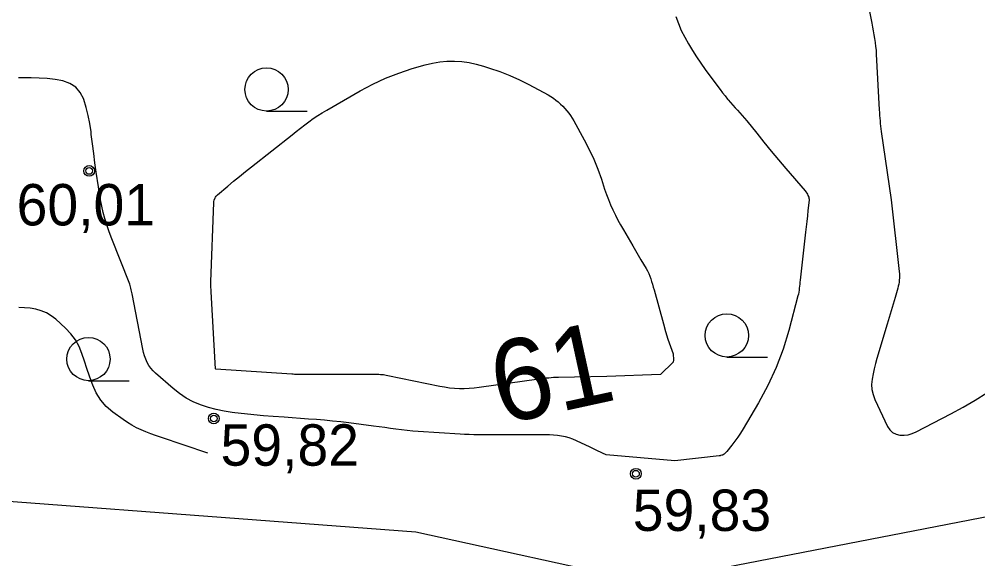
# Model space of a CAD drawing. Extents: x 532503 to 539665, y 6557663 to 6561526.
# Drawn here: x 535305.8 to 535362.6, y 6559491.2 to 6559523.2 of the extents above; entities that cross this region are included whole.
import ezdxf

# ---------------------------------------------------------------- set-up
doc = ezdxf.new("R2010")
doc.units = 0
for name, color, linetype in [('HALJASTUS', 7, 'Continuous'), ('HORISONTAAL-EH2000', 7, 'Continuous'), ('KORGUS-EH2000', 7, 'Continuous')]:
    doc.layers.add(name, color=color, linetype=linetype)

msp = doc.modelspace()

# ---------------------------------------------------------------- linework, layer by layer
at = {"layer": 'HALJASTUS'}
for p, q in [((535320.494, 6559517.753), (535322.894, 6559517.753)), ((535347.759, 6559503.19), (535350.159, 6559503.19)), ((535309.949, 6559501.789), (535312.349, 6559501.789))]:
    msp.add_line(p, q, dxfattribs=at)
msp.add_lwpolyline([(535297.765, 6559425.333), (535293.237, 6559472.388), (535292.11, 6559493.515), (535294.197, 6559495.477), (535329.337, 6559492.847), (535343.026, 6559489.84), (535371.406, 6559495.352), (535400.286, 6559496.521), (535423.657, 6559492.847), (535443.189, 6559482.993), (535457.253, 6559472.555), (535466.268, 6559470.718), (535474.782, 6559472.889), (535489.806, 6559480.237), (535512.343, 6559484.747), (535525.539, 6559485.647)], dxfattribs=at)
for centre in [(535320.494, 6559519.033), (535347.759, 6559504.47), (535309.949, 6559503.069)]:
    msp.add_circle(centre, 1.28, dxfattribs=at)
at = {"layer": 'HORISONTAAL-EH2000'}
for points in [[(535355.959, 6559524.93), (535356.343, 6559522.955), (535356.387, 6559522.727), (535356.429, 6559522.5), (535356.47, 6559522.272), (535356.509, 6559522.043), (535356.544, 6559521.815), (535356.574, 6559521.585), (535356.595, 6559521.355), (535356.612, 6559521.125), (535356.787, 6559517.821), (535356.797, 6559517.66), (535356.807, 6559517.5), (535356.819, 6559517.34), (535356.832, 6559517.18), (535356.847, 6559517.02), (535356.864, 6559516.86), (535356.885, 6559516.701), (535356.906, 6559516.542), (535357.5, 6559512.5), (535357.97, 6559508.245), (535357.979, 6559508.121), (535357.984, 6559507.997), (535357.982, 6559507.873), (535357.974, 6559507.748), (535357.959, 6559507.625), (535357.94, 6559507.502), (535357.914, 6559507.381), (535357.883, 6559507.26), (535357.726, 6559506.709), (535357.612, 6559506.314), (535357.497, 6559505.92), (535357.38, 6559505.526), (535357.261, 6559505.132), (535356.647, 6559503.105), (535356.561, 6559502.801), (535356.483, 6559502.495), (535356.417, 6559502.187), (535356.359, 6559501.877), (535356.336, 6559501.57), (535356.35, 6559501.267), (535356.418, 6559500.972), (535356.523, 6559500.683), (535357.282, 6559499.07), (535357.417, 6559498.875), (535357.578, 6559498.719), (535357.78, 6559498.622), (535358.009, 6559498.563), (535358.259, 6559498.562), (535358.504, 6559498.589), (535358.74, 6559498.657), (535358.971, 6559498.753), (535361.028, 6559499.82), (535361.755, 6559500.216), (535362.47, 6559500.632), (535363.167, 6559501.077)], [(535344.734, 6559523.36), (535344.888, 6559522.936), (535345.062, 6559522.522), (535345.263, 6559522.12), (535345.484, 6559521.726), (535345.723, 6559521.343), (535345.969, 6559520.963), (535346.224, 6559520.59), (535346.485, 6559520.221), (535347.222, 6559519.211), (535347.363, 6559519.022), (535347.506, 6559518.834), (535347.653, 6559518.65), (535347.803, 6559518.467), (535347.838, 6559518.425), (535347.973, 6559518.267), (535348.11, 6559518.11), (535348.25, 6559517.955), (535348.392, 6559517.803), (535348.533, 6559517.65), (535348.671, 6559517.494), (535348.806, 6559517.336), (535348.938, 6559517.175), (535349.527, 6559516.438), (535349.954, 6559515.909), (535350.385, 6559515.384), (535350.822, 6559514.863), (535351.262, 6559514.345), (535352.399, 6559513.022), (535352.447, 6559512.962), (535352.49, 6559512.899), (535352.528, 6559512.833), (535352.561, 6559512.764), (535352.611, 6559512.651), (535352.625, 6559512.592), (535352.63, 6559512.531), (535352.631, 6559512.515), (535352.631, 6559512.5), (535352.631, 6559512.485), (535352.629, 6559512.469), (535352.566, 6559511.861), (535352.533, 6559511.541), (535352.498, 6559511.222), (535352.463, 6559510.903), (535352.427, 6559510.584), (535352.098, 6559507.733), (535352.085, 6559507.617), (535352.073, 6559507.5), (535352.062, 6559507.383), (535352.052, 6559507.266), (535352.039, 6559507.149), (535352.022, 6559507.034), (535351.999, 6559506.919), (535351.972, 6559506.805), (535351.434, 6559504.766), (535351.09, 6559503.652), (535350.687, 6559502.562), (535350.195, 6559501.51), (535349.643, 6559500.483), (535348.729, 6559498.937), (535348.574, 6559498.686), (535348.412, 6559498.439), (535348.24, 6559498.2), (535348.062, 6559497.964), (535347.767, 6559497.59), (535347.729, 6559497.547), (535347.689, 6559497.508), (535347.645, 6559497.472), (535347.598, 6559497.44), (535347.534, 6559497.4), (535347.517, 6559497.391), (535347.499, 6559497.382), (535347.48, 6559497.376), (535347.461, 6559497.371), (535347.383, 6559497.353), (535347.364, 6559497.349), (535347.344, 6559497.346), (535347.325, 6559497.343), (535347.305, 6559497.34), (535344.686, 6559497.039)], [(535344.574, 6559502.893), (535343.828, 6559502.165), (535340.66, 6559502.04), (535337.793, 6559501.98), (535337.647, 6559501.975), (535337.5, 6559501.968), (535337.354, 6559501.958), (535337.208, 6559501.945), (535337.063, 6559501.93), (535336.917, 6559501.914), (535336.772, 6559501.896), (535336.627, 6559501.876), (535333.08, 6559501.38), (535332.789, 6559501.346), (535332.499, 6559501.323), (535332.207, 6559501.314), (535331.915, 6559501.314), (535331.623, 6559501.33), (535331.333, 6559501.355), (535331.044, 6559501.397), (535330.757, 6559501.448), (535327.67, 6559502.084), (535327.585, 6559502.1), (535327.499, 6559502.115), (535327.413, 6559502.127), (535327.327, 6559502.137), (535327.241, 6559502.144), (535327.154, 6559502.15), (535327.068, 6559502.153), (535326.981, 6559502.154), (535322.67, 6559502.15), (535322.585, 6559502.151), (535322.5, 6559502.151), (535322.415, 6559502.153), (535322.33, 6559502.155), (535322.245, 6559502.158), (535322.159, 6559502.161), (535322.074, 6559502.166), (535321.989, 6559502.171), (535317.5, 6559502.477), (535317.481, 6559502.481), (535317.469, 6559502.5), (535317.214, 6559507.06), (535317.211, 6559507.133), (535317.207, 6559507.206), (535317.205, 6559507.28), (535317.202, 6559507.353), (535317.201, 6559507.427), (535317.201, 6559507.5), (535317.202, 6559507.573), (535317.204, 6559507.647), (535317.376, 6559512.346), (535317.377, 6559512.362), (535317.378, 6559512.377), (535317.379, 6559512.393), (535317.381, 6559512.408), (535317.387, 6559512.469), (535317.39, 6559512.484), (535317.445, 6559512.61), (535317.476, 6559512.662), (535317.51, 6559512.711), (535317.55, 6559512.756), (535317.594, 6559512.798), (535318.196, 6559513.306), (535318.546, 6559513.597), (535318.897, 6559513.887), (535319.251, 6559514.173), (535319.606, 6559514.457), (535322.004, 6559516.354), (535322.253, 6559516.55), (535322.503, 6559516.743), (535322.755, 6559516.934), (535323.009, 6559517.124), (535323.266, 6559517.307), (535323.527, 6559517.485), (535323.794, 6559517.654), (535324.065, 6559517.817), (535326.039, 6559518.958), (535326.782, 6559519.351), (535327.54, 6559519.708), (535328.322, 6559520.008), (535329.121, 6559520.272), (535329.896, 6559520.496), (535330.321, 6559520.598), (535330.75, 6559520.672), (535331.183, 6559520.706), (535331.621, 6559520.712), (535332.057, 6559520.68), (535332.49, 6559520.624), (535332.916, 6559520.532), (535333.339, 6559520.418), (535333.709, 6559520.301), (535334.307, 6559520.093), (535334.896, 6559519.864), (535335.471, 6559519.603), (535336.037, 6559519.32), (535337.177, 6559518.708), (535337.335, 6559518.616), (535337.488, 6559518.517), (535337.634, 6559518.408), (535337.775, 6559518.292), (535337.911, 6559518.167), (535338.041, 6559518.041)], [(535344.686, 6559497.039), (535340.612, 6559497.402), (535340.386, 6559497.505), (535340.023, 6559497.675), (535339.661, 6559497.846), (535338.861, 6559498.23), (535338.645, 6559498.322), (535338.424, 6559498.402), (535338.198, 6559498.464), (535337.967, 6559498.512), (535337.733, 6559498.545), (535337.498, 6559498.57), (535337.263, 6559498.584), (535337.026, 6559498.589), (535334.127, 6559498.586), (535333.856, 6559498.585), (535333.585, 6559498.585), (535333.314, 6559498.585), (535333.042, 6559498.586), (535332.771, 6559498.588), (535332.5, 6559498.595), (535332.229, 6559498.606), (535331.959, 6559498.62), (535329.485, 6559498.777), (535329.152, 6559498.802), (535328.821, 6559498.833), (535328.49, 6559498.872), (535328.16, 6559498.916), (535327.83, 6559498.964), (535327.5, 6559499.01), (535327.169, 6559499.055), (535326.839, 6559499.098), (535325.364, 6559499.289), (535324.888, 6559499.347), (535324.411, 6559499.399), (535323.934, 6559499.443), (535323.456, 6559499.482), (535322.978, 6559499.517), (535322.5, 6559499.552), (535322.022, 6559499.586), (535321.544, 6559499.62), (535320.879, 6559499.668), (535320.314, 6559499.713), (535319.75, 6559499.763), (535319.187, 6559499.823), (535318.624, 6559499.888), (535318.458, 6559499.909), (535317.983, 6559499.985), (535317.513, 6559500.081), (535317.05, 6559500.208), (535316.592, 6559500.357), (535316.153, 6559500.544), (535315.731, 6559500.762), (535315.336, 6559501.026), (535314.959, 6559501.321), (535313.923, 6559502.227), (535313.777, 6559502.371), (535313.644, 6559502.525), (535313.529, 6559502.694), (535313.428, 6559502.872), (535313.344, 6559503.061), (535313.271, 6559503.253), (535313.213, 6559503.451), (535313.166, 6559503.652), (535312.532, 6559506.932), (535312.515, 6559507.014), (535312.498, 6559507.096), (535312.48, 6559507.177), (535312.461, 6559507.259), (535312.421, 6559507.421), (535312.392, 6559507.5), (535311.291, 6559510.296), (535311.158, 6559510.655), (535311.034, 6559511.018), (535310.926, 6559511.385), (535310.827, 6559511.755), (535310.742, 6559512.129), (535310.663, 6559512.504), (535310.596, 6559512.881), (535310.536, 6559513.259), (535310.411, 6559514.129), (535310.333, 6559514.69), (535310.257, 6559515.251), (535310.185, 6559515.813), (535310.116, 6559516.375), (535310.098, 6559516.523), (535310.026, 6559517.009), (535309.934, 6559517.489), (535309.814, 6559517.964), (535309.675, 6559518.435), (535309.665, 6559518.465), (535309.461, 6559518.853), (535309.198, 6559519.174), (535308.846, 6559519.393), (535308.435, 6559519.546), (535307.966, 6559519.62), (535307.496, 6559519.677), (535307.023, 6559519.706), (535306.549, 6559519.717), (535305.811, 6559519.713)], [(535338.041, 6559518.041), (535338.165, 6559517.909), (535338.286, 6559517.775), (535338.399, 6559517.634), (535338.506, 6559517.489), (535338.604, 6559517.338), (535338.695, 6559517.182), (535339.314, 6559516.046), (535339.603, 6559515.478), (535339.872, 6559514.902), (535340.11, 6559514.311), (535340.326, 6559513.712), (535340.519, 6559513.132), (535340.629, 6559512.818), (535340.747, 6559512.508), (535340.876, 6559512.201), (535341.012, 6559511.898), (535341.158, 6559511.599), (535341.309, 6559511.303), (535341.467, 6559511.011), (535341.631, 6559510.721), (535342.185, 6559509.765), (535342.343, 6559509.494), (535342.502, 6559509.223), (535342.662, 6559508.954), (535342.823, 6559508.684), (535342.971, 6559508.437), (535343.053, 6559508.289), (535343.129, 6559508.138), (535343.193, 6559507.982), (535343.251, 6559507.823), (535343.303, 6559507.661), (535343.353, 6559507.499), (535343.4, 6559507.336), (535343.446, 6559507.172), (535344.001, 6559505.15), (535344.131, 6559504.701), (535344.27, 6559504.255), (535344.421, 6559503.813), (535344.582, 6559503.374), (535344.605, 6559503.018), (535344.574, 6559502.893)], [(535317.02, 6559497.5), (535314.214, 6559498.436), (535313.923, 6559498.537), (535313.635, 6559498.642), (535313.349, 6559498.756), (535313.065, 6559498.874), (535312.788, 6559499.005), (535312.517, 6559499.148), (535312.257, 6559499.308), (535312.003, 6559499.481), (535311.383, 6559499.933), (535311.003, 6559500.268), (535310.671, 6559500.639), (535310.41, 6559501.063), (535310.197, 6559501.523), (535310.162, 6559501.621), (535310.007, 6559502.061), (535309.855, 6559502.503), (535309.708, 6559502.946), (535309.563, 6559503.39), (535309.389, 6559503.814), (535309.175, 6559504.212), (535308.901, 6559504.572), (535308.587, 6559504.906), (535308.006, 6559505.432), (535307.74, 6559505.636), (535307.459, 6559505.808), (535307.153, 6559505.933), (535306.832, 6559506.027), (535306.497, 6559506.079), (535306.161, 6559506.112), (535305.823, 6559506.114)]]:
    msp.add_lwpolyline(points, dxfattribs=at)
at = {"layer": 'KORGUS-EH2000'}
for centre, radius in [((535309.988, 6559514.21), 0.32), ((535309.988, 6559514.21), 0.2), ((535317.372, 6559499.55), 0.32), ((535317.372, 6559499.55), 0.2), ((535342.374, 6559496.279), 0.32), ((535342.374, 6559496.279), 0.2)]:
    msp.add_circle(centre, radius, dxfattribs=at)

# ---------------------------------------------------------------- texts
at = {"layer": 'HORISONTAAL-EH2000'}
msp.add_text('61', height=4.8, rotation=12.2997, dxfattribs=at).set_placement((535334.365, 6559499.172))
at = {"layer": 'KORGUS-EH2000'}
for s, p in [('60,01 ', (535305.692, 6559510.982)), ('59,82 ', (535317.772, 6559496.755)), ('59,83 ', (535342.187, 6559492.892))]:
    msp.add_text(s, height=2.45, dxfattribs=at).set_placement(p)

doc.saveas('drawing.dxf')
